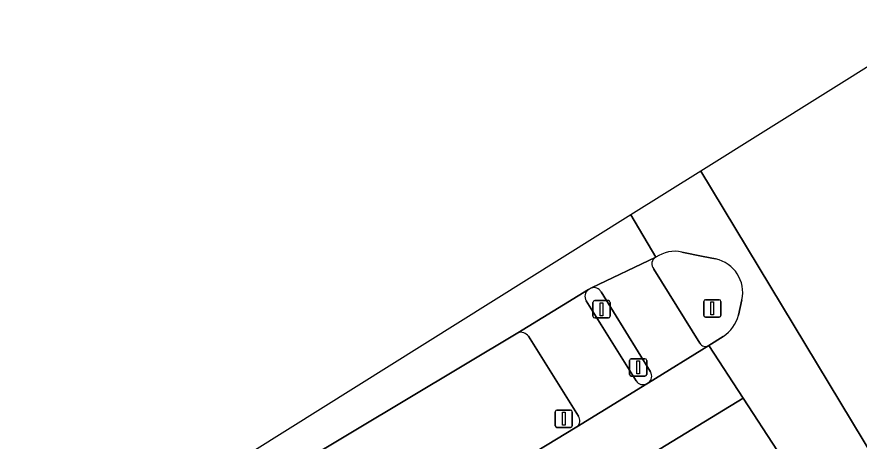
# Model space of a CAD drawing. Extents: x 158132 to 159664, y 385256 to 387218.
# Drawn here: x 158780.71 to 158829.42, y 387193.13 to 387217.69 of the extents above; entities that cross this region are included whole.
import ezdxf

# ---------------------------------------------------------------- set-up
doc = ezdxf.new("R2010")
doc.units = 0
for name, color, linetype in [('IMGEO_Berm_groen', 7, 'Continuous'), ('IMGEO_Fietspad_gesloten', 7, 'Continuous'), ('IMGEO_Rijbaan_regionaal_gesloten', 7, 'Continuous'), ('IMGEO_Verkeersbordpaal', 7, 'Continuous'), ('IMGEO_Verkeerseiland_gesloten', 7, 'Continuous'), ('IMGEO_Verkeersregelinstallatiepaal', 7, 'Continuous'), ('IMGEO_Voetpad_open', 7, 'Continuous')]:
    doc.layers.add(name, color=color, linetype=linetype)

msp = doc.modelspace()

# ---------------------------------------------------------------- linework, layer by layer
at = {"layer": 'IMGEO_Berm_groen'}
for points in [[(158809.687, 387199.412), (158796.99, 387191.801), (158791.918, 387181.098), (158813.007, 387193.906)], [(158813.185, 387194.585), (158810.297, 387199.212)], [(158813.007, 387193.906), (158813.1, 387193.964)]]:
    msp.add_lwpolyline(points, dxfattribs=at)
for centre, radius, start, end in [((158809.845, 387198.864), 0.57, 37.5707, 106.1239), ((158812.818, 387194.319), 0.453, 308.4881, 35.9239)]:
    msp.add_arc(centre, radius, start, end, dxfattribs=at)
at = {"layer": 'IMGEO_Fietspad_gesloten'}
for points in [[(158817.67, 387203.774), (158813.942, 387202.002)], [(158820.201, 387198.798), (158817.547, 387203.096)], [(158814.494, 387201.782), (158817.357, 387197.15)], [(158817.235, 387196.507), (158820.736, 387198.664)]]:
    msp.add_lwpolyline(points, dxfattribs=at)
for centre, radius, start, end in [((158817.86, 387203.389), 0.429, 116.314, 223.1209), ((158814.067, 387201.514), 0.504, 32.1324, 104.408), ((158820.542, 387199.023), 0.408, 213.4082, 298.4689), ((158816.934, 387196.897), 0.493, 307.6759, 30.8374)]:
    msp.add_arc(centre, radius, start, end, dxfattribs=at)
at = {"layer": 'IMGEO_Rijbaan_regionaal_gesloten'}
for points in [[(158842.12, 387193.608), (158843.378, 387191.943), (158845.253, 387188.949), (158847.342, 387185.587), (158850.356, 387187.434), (158852.084, 387188.493), (158852.084, 387188.493), (158834.527, 387217.69), (158820.264, 387208.755)], [(158820.264, 387208.755), (158816.228, 387206.227), (158817.67, 387203.774)], [(158820.264, 387208.755), (158835.724, 387183.126), (158838.205, 387180.051), (158841.172, 387181.884), (158844.259, 387183.791), (158842.2, 387187.084), (158842.127, 387187.254), (158840.795, 387190.392), (158840.506, 387191.113), (158840.124, 387192.94)], [(158835.514, 387183.294), (158835.724, 387183.126), (158820.264, 387208.755)], [(158819.174, 387204.08), (158820.4, 387203.829), (158821.125, 387203.68)], [(158822.647, 387201.313), (158822.442, 387200.417)], [(158821.565, 387199.19), (158820.736, 387198.664), (158822.713, 387195.628), (158824.698, 387192.581), (158826.64, 387189.598), (158829.318, 387185.487), (158831.489, 387185.047)], [(158822.713, 387195.628), (158820.736, 387198.664), (158817.235, 387196.507), (158817.146, 387196.453), (158813.1, 387193.964), (158813.007, 387193.906), (158791.918, 387181.098), (158750.956, 387156.022), (158733.461, 387145.338), (158717.895, 387135.771), (158716.274, 387134.611), (158715.318, 387133.829), (158700.392, 387122), (158698.941, 387120.873)], [(158697.49, 387119.695), (158705.841, 387124.297), (158734.09, 387141.445), (158796.002, 387179.297), (158822.713, 387195.628)], [(158824.698, 387192.581), (158822.713, 387195.628), (158796.002, 387179.297), (158734.09, 387141.445), (158705.841, 387124.297), (158697.49, 387119.695)]]:
    msp.add_lwpolyline(points, dxfattribs=at)
msp.add_lwpolyline([(158668.649, 387114.803), (158669.082, 387114.041), (158690.057, 387126.746), (158761.351, 387169.928), (158796.99, 387191.801), (158809.687, 387199.412), (158813.768, 387201.92), (158813.942, 387202.002), (158817.67, 387203.774), (158816.228, 387206.227), (158711.034, 387140.333)], close=True, dxfattribs=at)
for centre, radius, start, end in [((158818.78, 387202.167), 1.953, 78.3629, 124.6376), ((158820.701, 387201.734), 1.991, 347.7812, 77.7014), ((158820.352, 387200.984), 2.165, 304.0651, 344.8242)]:
    msp.add_arc(centre, radius, start, end, dxfattribs=at)
at = {"layer": 'IMGEO_Verkeersbordpaal'}
for p, q in [((158811.845, 387194.03), (158811.845, 387194.83)), ((158811.845, 387194.83), (158811.845, 387194.03)), ((158811.945, 387194.93), (158812.735, 387194.93)), ((158812.735, 387194.93), (158811.945, 387194.93)), ((158812.835, 387194.83), (158812.835, 387194.03)), ((158812.835, 387194.03), (158812.835, 387194.83)), ((158812.735, 387193.93), (158811.945, 387193.93)), ((158811.945, 387193.93), (158812.735, 387193.93))]:
    msp.add_line(p, q, dxfattribs=at)
msp.add_lwpolyline([(158812.265, 387194.805), (158812.415, 387194.805), (158812.415, 387194.055), (158812.265, 387194.055), (158812.265, 387194.805)], dxfattribs=at)
for centre, start, end in [((158811.945, 387194.83), 90, 180), ((158811.945, 387194.83), 90, 180), ((158812.735, 387194.83), 0, 90), ((158812.735, 387194.83), 360, 90), ((158811.945, 387194.03), 180, 270), ((158811.945, 387194.03), 180, 270), ((158812.735, 387194.03), 270, 0), ((158812.735, 387194.03), 270, 0)]:
    msp.add_arc(centre, 0.1, start, end, dxfattribs=at)
at = {"layer": 'IMGEO_Verkeerseiland_gesloten'}
for points in [[(158821.125, 387203.68), (158820.4, 387203.829), (158819.174, 387204.08)], [(158817.547, 387203.096), (158820.201, 387198.798)], [(158813.942, 387202.002), (158813.768, 387201.92)], [(158817.357, 387197.15), (158814.494, 387201.782)], [(158822.442, 387200.417), (158822.647, 387201.313)], [(158813.641, 387201.248), (158816.526, 387196.617)], [(158820.736, 387198.664), (158821.565, 387199.19)], [(158817.146, 387196.453), (158817.235, 387196.507)]]:
    msp.add_lwpolyline(points, dxfattribs=at)
for centre, radius, start, end in [((158817.86, 387203.389), 0.429, 116.314, 223.1209), ((158818.78, 387202.167), 1.953, 78.3629, 124.6376), ((158820.701, 387201.734), 1.991, 347.7812, 77.7014), ((158814.068, 387201.515), 0.504, 126.5423, 212.0537), ((158814.067, 387201.514), 0.504, 32.1324, 104.408), ((158820.352, 387200.984), 2.165, 304.0651, 344.8242), ((158820.542, 387199.023), 0.408, 213.4082, 298.4689), ((158816.934, 387196.897), 0.493, 307.6759, 30.8374), ((158816.932, 387196.9), 0.495, 214.815, 295.5524)]:
    msp.add_arc(centre, radius, start, end, dxfattribs=at)
at = {"layer": 'IMGEO_Verkeersregelinstallatiepaal'}
for p, q in [((158820.535, 387201.313), (158821.325, 387201.313)), ((158821.325, 387201.313), (158820.535, 387201.313)), ((158814.031, 387200.367), (158814.031, 387201.167)), ((158814.031, 387201.167), (158814.031, 387200.367)), ((158814.131, 387201.267), (158814.921, 387201.267)), ((158814.921, 387201.267), (158814.131, 387201.267)), ((158815.021, 387201.167), (158815.021, 387200.367)), ((158815.021, 387200.367), (158815.021, 387201.167)), ((158820.435, 387200.413), (158820.435, 387201.213)), ((158820.435, 387201.213), (158820.435, 387200.413)), ((158821.425, 387201.213), (158821.425, 387200.413)), ((158821.425, 387200.413), (158821.425, 387201.213)), ((158814.921, 387200.267), (158814.131, 387200.267)), ((158814.131, 387200.267), (158814.921, 387200.267)), ((158821.325, 387200.313), (158820.535, 387200.313)), ((158820.535, 387200.313), (158821.325, 387200.313)), ((158816.248, 387197.901), (158817.038, 387197.901)), ((158817.038, 387197.901), (158816.248, 387197.901)), ((158816.148, 387197.001), (158816.148, 387197.801)), ((158816.148, 387197.801), (158816.148, 387197.001)), ((158817.138, 387197.801), (158817.138, 387197.001)), ((158817.138, 387197.001), (158817.138, 387197.801)), ((158817.038, 387196.901), (158816.248, 387196.901)), ((158816.248, 387196.901), (158817.038, 387196.901))]:
    msp.add_line(p, q, dxfattribs=at)
for points in [[(158814.451, 387201.142), (158814.601, 387201.142), (158814.601, 387200.392), (158814.451, 387200.392), (158814.451, 387201.142)], [(158820.855, 387201.188), (158821.005, 387201.188), (158821.005, 387200.438), (158820.855, 387200.438), (158820.855, 387201.188)], [(158816.568, 387197.776), (158816.718, 387197.776), (158816.718, 387197.026), (158816.568, 387197.026), (158816.568, 387197.776)]]:
    msp.add_lwpolyline(points, dxfattribs=at)
for centre, start, end in [((158820.535, 387201.213), 90, 180), ((158820.535, 387201.213), 90, 180), ((158821.325, 387201.213), 0, 90), ((158821.325, 387201.213), 360, 90), ((158814.131, 387201.167), 90, 180), ((158814.131, 387201.167), 90, 180), ((158814.921, 387201.167), 0, 90), ((158814.921, 387201.167), 360, 90), ((158814.131, 387200.367), 180, 270), ((158814.131, 387200.367), 180, 270), ((158814.921, 387200.367), 270, 0), ((158814.921, 387200.367), 270, 0), ((158820.535, 387200.413), 180, 270), ((158820.535, 387200.413), 180, 270), ((158821.325, 387200.413), 270, 0), ((158821.325, 387200.413), 270, 0), ((158816.248, 387197.801), 90, 180), ((158816.248, 387197.801), 90, 180), ((158817.038, 387197.801), 0, 90), ((158817.038, 387197.801), 360, 90), ((158816.248, 387197.001), 180, 270), ((158816.248, 387197.001), 180, 270), ((158817.038, 387197.001), 270, 0), ((158817.038, 387197.001), 270, 0)]:
    msp.add_arc(centre, 0.1, start, end, dxfattribs=at)
at = {"layer": 'IMGEO_Voetpad_open'}
for points in [[(158813.768, 387201.92), (158809.687, 387199.412)], [(158816.526, 387196.617), (158813.641, 387201.248)], [(158810.297, 387199.212), (158813.185, 387194.585)], [(158813.1, 387193.964), (158817.146, 387196.453)]]:
    msp.add_lwpolyline(points, dxfattribs=at)
for centre, radius, start, end in [((158814.068, 387201.515), 0.504, 126.5423, 212.0537), ((158809.845, 387198.864), 0.57, 37.5707, 106.1239), ((158816.932, 387196.9), 0.495, 214.815, 295.5524), ((158812.818, 387194.319), 0.453, 308.4881, 35.9239)]:
    msp.add_arc(centre, radius, start, end, dxfattribs=at)

doc.saveas('drawing.dxf')
